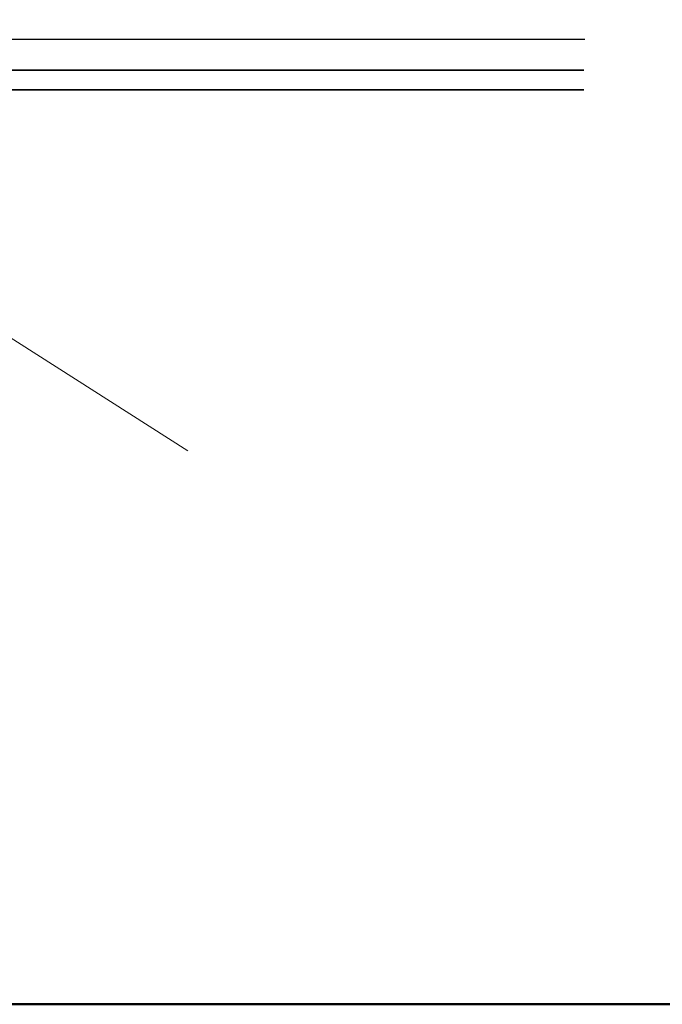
# Model space of a CAD drawing. Header units: metres. Extents: x -16.9 to 14.1, y -10.1 to 10.9.
# Tile 413 of 656: x -9.0036 to -8.9503, y 7.0253 to 7.1069. Entities that reach past the tile are written whole.
import ezdxf

# ---------------------------------------------------------------- set-up
doc = ezdxf.new("R2010")
doc.units = ezdxf.units.M
doc.linetypes.add('Tiret', pattern=[0.00635, 0.003175, -0.003175])
for name, color, linetype, lineweight in [('A-WALL-HDLN', 110, 'Tiret', 25), ('S-BEAM-HDLN', 1, 'Tiret', 18), ('S-COLS', 52, 'Continuous', 25)]:
    doc.layers.add(name, color=color, linetype=linetype, lineweight=lineweight)

msp = doc.modelspace()

# ---------------------------------------------------------------- hatches: boundary and pattern name
at = {"layer": 'S-COLS', "lineweight": 18}
h = msp.add_hatch(dxfattribs=at)
h.set_pattern_fill('FP_1', color=256, style=0, pattern_type=2)
h.set_pattern_definition([(50, (0, 0), (0.546555, -0.047815), [0.05715, -0.62865]), (355, (0, 0), (-0.105728, 0.573166), [0.04572, -0.50292]), (100.451, (0.04555, -0.004), (0.440828, 0.52535), [0.04857, -0.53427]), (46.184, (0, 0.1524), (0.813237, -0.12613), [0.08572, -0.94297]), (96.636, (0.0678, 0.1419), (0.71221, 0.742287), [0.07286, -0.80141]), (351.184, (0, 0.1524), (0.712217, 0.742274), [0.06858, -0.75438]), (21, (0.0762, 0.1143), (0.454846, -0.306795), [0.05715, -0.62865]), (326, (0.0762, 0.1143), (0.185405, 0.55256), [0.04572, -0.50292]), (71.451, (0.1141, 0.08873), (0.64025, 0.245763), [0.04857, -0.53427]), (37.5, (0, 0), (0.009261, 0.2536672), [0.02515, -0.47168, 0.02515, -0.48539, -0.50482]), (37.5, (0, 0), (0.009261, 0.2536672), [-1.007, 0.02515, -0.47968]), (7.5, (0, 0), (0.200456, 0.300546), [0.02515, -0.26594, 0.02515, -0.46025, -0.1924]), (7.5, (0, 0), (0.200456, 0.300546), [-0.77648, 0.02515, -0.16726]), (327.5, (-0.16993, 0), (0.406768, -0.0171882), [0.02515, -0.16535, 0.02515, -0.56921, -0.78867]), (327.5, (-0.16993, 0), (0.406768, -0.0171882), [-0.78486, 0.02515, -0.76352]), (317.5, (-0.24613, 0), (0.444383, 0.076279), [0.02515, -0.2225, 0.02515, -0.36957, -0.56007]), (317.5, (-0.24613, 0), (0.444383, 0.076279), [-0.64237, 0.02515, -0.53492])])
h.paths.add_polyline_path([(-8.765556, 7.025253), (-8.756749, 7.025253), (-8.756749, 7.325253), (-9.056749, 7.325253), (-9.056749, 7.025253)])

# ---------------------------------------------------------------- linework, layer by layer
at = {"layer": 'A-WALL-HDLN'}
msp.add_line((-9.056749, 7.105253), (-8.756749, 7.105253), dxfattribs=at)
at = {"layer": 'S-BEAM-HDLN', "lineweight": 35}
for p, q in [((-9.056833, 7.102687), (-8.756799, 7.102687)), ((-9.056833, 7.101049), (-8.756799, 7.101049))]:
    msp.add_line(p, q, dxfattribs=at)
at = {"layer": 'S-COLS', "lineweight": 50}
msp.add_line((-8.756749, 7.025253), (-9.056749, 7.025253), dxfattribs=at)

doc.saveas('drawing.dxf')
